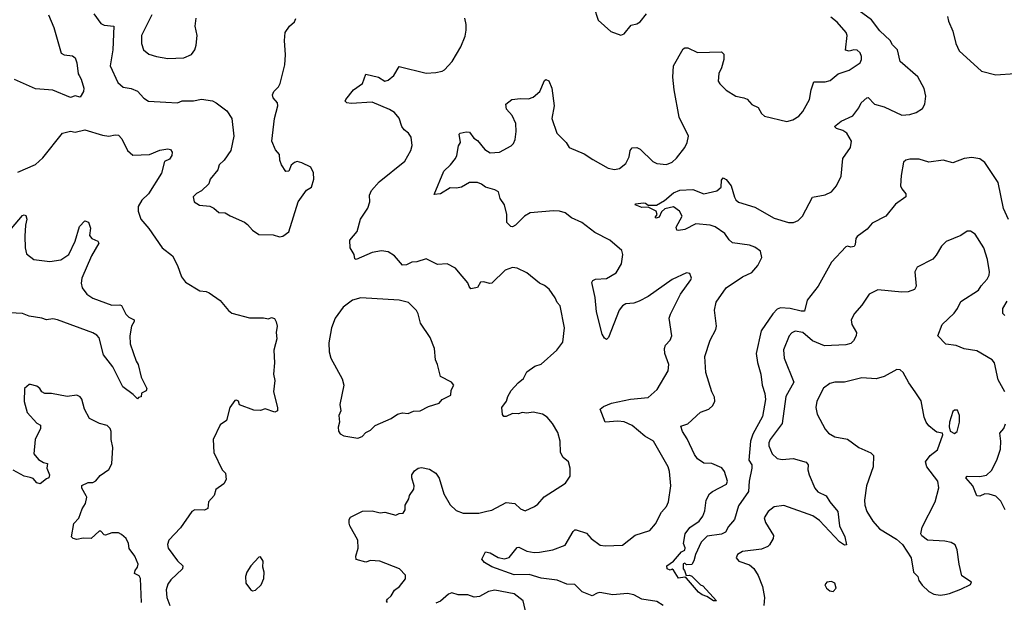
# Model space of a CAD drawing. Extents: x 2057697 to 2160550, y 827490 to 1016834.
# Tile 365 of 509: x 2100737 to 2106908, y 972456 to 976105. Entities that reach past the tile are written whole.
import ezdxf

# ---------------------------------------------------------------- set-up
doc = ezdxf.new("R2010")
doc.units = 0

msp = doc.modelspace()

# ---------------------------------------------------------------- linework, layer by layer
at = {"layer": '0CON20XD'}
for points in [[(2101200.9, 976140.9), (2101245, 976081.9), (2101265, 976070.9), (2101326.9, 976065), (2101320, 975915), (2101302.9, 975815), (2101351.5, 975711.5), (2101385, 975683.1), (2101435, 975673.1), (2101475, 975657.5), (2101515, 975614), (2101543.8, 975595), (2101652, 975588), (2101725, 975583.8), (2101755, 975596.9), (2101825, 975595.7), (2101875, 975606.7), (2101945, 975595.6), (2101968.8, 975585), (2102035, 975534.3), (2102066.5, 975485), (2102078.6, 975375), (2102060, 975285), (2102018.8, 975225), (2101986.2, 975195), (2101978, 975165), (2101930, 975105), (2101923, 975077), (2101876.8, 975033.2), (2101844.4, 975015.6), (2101824.4, 974995.6), (2101830, 974965), (2101863.2, 974943.2), (2101927.3, 974937.3), (2101953.3, 974925), (2101985, 974896.2), (2102025, 974895.8), (2102055.8, 974875.8), (2102145, 974836.2), (2102165, 974822), (2102195, 974786.2), (2102235, 974760), (2102325, 974757.1), (2102365, 974744)], [(2104336, 976185), (2104362.7, 976102.7), (2104441.2, 976031.2), (2104505, 976007.5), (2104525, 976016.7), (2104569.3, 976070.7), (2104605, 976079.2), (2104625, 976092), (2104665, 976142)], [(2106261.5, 975128.5), (2106257.7, 975065), (2106265.5, 975045), (2106290, 975015), (2106290, 974995), (2106225, 974948.8), (2106165.6, 974874.4), (2106078.7, 974831.3), (2106047.9, 974792.1), (2105985, 974747.1), (2105976.9, 974735), (2105972.7, 974697.3), (2105965.6, 974684.4), (2105945, 974680), (2105925, 974686.7), (2105915, 974681.2), (2105824.7, 974585.3), (2105740.9, 974435), (2105672.1, 974347.9), (2105655, 974280), (2105635, 974278.5), (2105566.3, 974296.3), (2105505, 974299.2), (2105485, 974291), (2105457.7, 974262.3), (2105384.7, 974155), (2105352.8, 974015), (2105361.4, 973958.6), (2105382.4, 973885), (2105390.8, 973815), (2105407.2, 973762.8), (2105411.2, 973725), (2105391.3, 973618.7), (2105331.7, 973508.3), (2105316.5, 973465), (2105306.9, 973345), (2105325, 973316.2), (2105325.9, 973295.9), (2105309.5, 973215), (2105305, 973150), (2105240.9, 973059.1), (2105216.9, 972975), (2105179.5, 972930.5), (2105160, 972895), (2105135, 972882.2), (2105045, 972870.8), (2105007.3, 972832.7), (2104971.2, 972755), (2104962.5, 972715), (2104948.3, 972691.7), (2104915, 972690), (2104905, 972700), (2104895, 972697.5), (2104893.9, 972666.1), (2104904.1, 972654.1), (2104913.3, 972623.3), (2104935, 972626.2), (2104949.2, 972619.2), (2105003.8, 972566.2), (2105018.7, 972558.7), (2105103.3, 972465), (2105085, 972464.2), (2105042.4, 972492.4), (2105013.4, 972503.4), (2104990.3, 972520.3), (2104915, 972607.5), (2104905, 972613.3), (2104865, 972606.7), (2104835, 972657.5), (2104825, 972662.5), (2104813, 972657), (2104793.8, 972665), (2104792.5, 972685), (2104835, 972712.5), (2104885, 972771.2), (2104905, 972782.5), (2104907.5, 972797.5), (2104896.2, 972825), (2104906.7, 972885), (2104935.7, 972925), (2104996, 972964), (2105017.1, 972995), (2105030.3, 973029.7), (2105040, 973095), (2105060.5, 973135), (2105079.3, 973150.7), (2105165.6, 973195), (2105172.3, 973215), (2105154.8, 973275), (2105137.7, 973297.7), (2105075, 973324.3), (2105025, 973328), (2104984.1, 973355), (2104965, 973381.2), (2104920.7, 973479.3), (2104890.5, 973525), (2104880.6, 973559.4), (2104925, 973573.5), (2105003.8, 973646.2), (2105056.4, 973665), (2105080.6, 973689.4), (2105092.9, 973715), (2105091.2, 973741.2), (2105074.7, 973775), (2105035.9, 973895), (2105030.4, 973995), (2105063.4, 974096.6), (2105100.5, 974165), (2105103.5, 974185), (2105090.5, 974285), (2105101.9, 974335), (2105164.3, 974425), (2105266.1, 974493.9), (2105325, 974521.4), (2105363.6, 974565), (2105388.2, 974615), (2105379.5, 974655), (2105345, 974680.5), (2105311.6, 974691.6), (2105205, 974707.3), (2105182.3, 974725), (2105155, 974766.2), (2105095, 974807.5), (2105065, 974818.2), (2104975, 974827.1), (2104905, 974790), (2104865, 974783.8), (2104855, 974787.5), (2104852, 974805), (2104888.6, 974875), (2104871.4, 974905), (2104835, 974933.3), (2104780, 974920), (2104759.3, 974900.7), (2104745, 974867.5), (2104725, 974862.5), (2104720, 974865), (2104732.5, 974885), (2104726.1, 974906.1), (2104675, 974931.2), (2104635, 974929.2), (2104593.9, 974946.1), (2104598.3, 974951.7), (2104645, 974957.1), (2104658.8, 974955), (2104675, 974942.5), (2104727.3, 974942.7), (2104777.9, 974972.1), (2104835, 975020.4), (2104875, 975037.4), (2104955, 975042.2), (2105025, 975014.4), (2105105, 975032.5), (2105133.9, 975056.1), (2105135, 975100), (2105145, 975113.3), (2105165, 975103.8), (2105195.6, 975065), (2105216, 974994), (2105225.6, 974975.6), (2105242.7, 974962.7), (2105345, 974929.6), (2105465, 974861.8), (2105555, 974833.6), (2105586, 974834), (2105615, 974846.5), (2105643.6, 974875), (2105705, 974994), (2105785, 975007.8), (2105825, 975027.5), (2105855.4, 975065), (2105885, 975124), (2105895.3, 975235), (2105943.6, 975305), (2105948.9, 975345), (2105921.4, 975395), (2105895, 975411.8), (2105855, 975423.8), (2105844.2, 975435.8), (2105885, 975469.1), (2105957.5, 975502.5), (2105995, 975552.2), (2106011.1, 975585), (2106045, 975616.2), (2106055, 975617.1), (2106095, 975575.9), (2106155, 975559.2), (2106265, 975507.1), (2106315, 975510.6), (2106355, 975523.3), (2106395, 975548.6), (2106410, 975575), (2106415.5, 975625.5), (2106404.4, 975674.4), (2106365, 975747.5), (2106255, 975842.5), (2106237.3, 975915), (2106206.5, 975946.5), (2106191.3, 975975), (2106127.7, 976035), (2106075, 976104.4), (2105975, 976176.7)], [(2100917.5, 976135), (2100950.8, 976055), (2100995.8, 975895.8), (2101015, 975884.2), (2101068.3, 975878.3), (2101085, 975866.2), (2101095.7, 975835), (2101102.5, 975765), (2101108.8, 975755), (2101122.1, 975732.1), (2101138.6, 975675), (2101135.5, 975654.5), (2101115, 975620), (2101085, 975628), (2101055, 975618), (2100945, 975662.9), (2100835, 975670.9), (2100705, 975729.5)], [(2101564.2, 976135), (2101500, 976005), (2101500, 975955), (2101512.5, 975915), (2101545, 975889.2), (2101594.4, 975874.4), (2101665, 975862)], [(2101665, 975862), (2101715, 975863.8), (2101765, 975866.7), (2101813.9, 975886.1), (2101833.3, 975915), (2101843.3, 975945), (2101848.8, 976005), (2101836.2, 976065), (2101842.5, 976115)], [(2102365, 974744), (2102385, 974748.8), (2102424.1, 974775.9), (2102481.2, 974965), (2102535, 975036.7), (2102565, 975056.7), (2102580.6, 975105), (2102578.6, 975145), (2102560.7, 975180.7), (2102505, 975208.8), (2102475, 975216), (2102459.3, 975210.7), (2102437, 975193), (2102423, 975157), (2102404.2, 975154.2), (2102376.7, 975195), (2102366.7, 975225), (2102365, 975260), (2102339.3, 975289.3), (2102316.7, 975345), (2102334.1, 975485.9), (2102353.8, 975565), (2102353.3, 975585), (2102324.5, 975614.5), (2102321.4, 975635), (2102328.6, 975655), (2102358.8, 975685), (2102368.8, 975705), (2102397.7, 975822.3), (2102403.3, 975885), (2102396.7, 975975), (2102400, 976025), (2102427.5, 976065), (2102458.8, 976091.2), (2102467.9, 976112.1)], [(2103041.2, 972455), (2103036, 972465), (2103040.8, 972475), (2103064.6, 972495.4), (2103085, 972532), (2103118, 972555), (2103155, 972603.8), (2103154, 972625), (2103116.1, 972666.1), (2102993.2, 972713.2), (2102935, 972716.7), (2102905, 972707.5), (2102845, 972723.8), (2102844.2, 972745), (2102857.5, 972795), (2102855.8, 972845), (2102806.2, 972935), (2102802.3, 972952.3), (2102801.2, 972975), (2102810.5, 972989.5), (2102885, 973026), (2102945, 973028), (2102995, 973016), (2103025, 973021.2), (2103095, 973002.5), (2103115, 973012.5), (2103140, 973015), (2103152.5, 973035), (2103153.3, 973065), (2103175.9, 973104.1), (2103178.8, 973125), (2103206.9, 973165), (2103208.1, 973185), (2103194, 973235), (2103194.3, 973255), (2103211.7, 973278.3), (2103235, 973296), (2103255, 973300.8), (2103305, 973290), (2103344.4, 973264.4), (2103365, 973232.5), (2103395.7, 973135.7), (2103435, 973066.7), (2103471.7, 973031.7), (2103515, 973014.2), (2103615, 973014.3), (2103664.1, 973025.9), (2103695, 973033.8), (2103785, 973080), (2103840, 973075), (2103875, 973041.2), (2103905, 973028.8), (2103962.5, 973055), (2103985, 973070), (2104024.6, 973115.4), (2104157.2, 973202.8), (2104186.2, 973245), (2104186.2, 973295), (2104175.7, 973335), (2104142.2, 973362.2), (2104126.9, 973395), (2104124.3, 973465), (2104108.7, 973518.7), (2104076.6, 973576.6), (2104043.3, 973615), (2104014.1, 973634.1), (2103955, 973647.5), (2103915, 973640), (2103885, 973643.8), (2103862.9, 973637.1), (2103825, 973637.5), (2103785, 973618.8), (2103770, 973620), (2103761.7, 973631.7), (2103759.2, 973675), (2103788, 973715), (2103796, 973745), (2103817.9, 973782.1), (2103860.2, 973829.8), (2103895, 973858), (2103915, 973898.8), (2103965, 973934), (2104005, 973947.1), (2104104, 974035), (2104140, 974085), (2104150.6, 974175), (2104125, 974312.5), (2104104.2, 974334.2), (2104092.7, 974362.7), (2104055, 974416), (2104025, 974440.6), (2103994, 974455), (2103915, 974520), (2103855, 974548.9), (2103825, 974552.2), (2103778.8, 974535), (2103695, 974453.8), (2103681.7, 974451.7), (2103645, 974462.5), (2103625, 974460), (2103605, 974427.5), (2103565, 974420), (2103553, 974433), (2103546.1, 974456.1), (2103486.5, 974526.5), (2103468.7, 974548.7), (2103415, 974575.8), (2103355, 974571.2), (2103285, 974607.5), (2103225, 974588.8), (2103195, 974585.8), (2103161.2, 974568.8), (2103135, 974567.5), (2103085, 974626), (2103045, 974650), (2103005, 974657.5), (2102945, 974645.7), (2102845, 974602.5), (2102837.5, 974607.5), (2102832, 974635), (2102807.5, 974675), (2102806, 974724), (2102852.4, 974777.6), (2102871.9, 974855), (2102919.4, 974925), (2102931.1, 974965), (2102930, 975005), (2102942.2, 975035), (2102990.5, 975089.5), (2103151.2, 975218.8), (2103188, 975285), (2103195.9, 975315.9), (2103189.3, 975369.3), (2103174, 975395), (2103146, 975415), (2103132.2, 975435), (2103115, 975487.5), (2103085, 975523.3), (2103055, 975541.5), (2102945, 975588.2), (2102815, 975579.4), (2102787.5, 975585), (2102777.5, 975595), (2102780, 975605), (2102829.2, 975665), (2102886, 975705), (2102905, 975763.3), (2102985.4, 975745.4), (2103025, 975719.2), (2103045, 975725.7), (2103080.8, 975755), (2103115, 975811.2), (2103285, 975770.6), (2103345, 975773.1), (2103385, 975782.5), (2103398.3, 975791.7), (2103447.6, 975842.4), (2103500.8, 975935), (2103528.3, 976001.7), (2103535, 976040), (2103535.6, 976075.6), (2103526, 976115)], [(2104770, 972435), (2104730.3, 972460.3), (2104635, 972476), (2104585, 972502), (2104545, 972510.6), (2104455, 972503.3), (2104373, 972517), (2104355, 972513.5), (2104325, 972495.6), (2104261.5, 972521.5), (2104215, 972567.1), (2104165, 972570), (2104105, 972595.3), (2104005, 972606.9), (2103929.6, 972630.4), (2103835, 972627.3), (2103695, 972677.1), (2103648.9, 972705), (2103632.5, 972725), (2103655, 972772.5), (2103685, 972765.6), (2103736.3, 972736.3), (2103775, 972728.5), (2103805, 972736.7), (2103855, 972798), (2103865, 972800.8), (2103915.5, 972775.5), (2103961.7, 972768.3), (2103995, 972768.9), (2104077.5, 972785), (2104156.2, 972813.8), (2104205, 972898.8), (2104215, 972909.2), (2104225, 972910), (2104289.2, 972889.2), (2104318, 972855), (2104375, 972814.5), (2104405, 972808.5), (2104515, 972812.7), (2104595, 972877.1), (2104685.5, 972904.5), (2104722.2, 972947.8), (2104759.3, 973020.7), (2104790, 973055), (2104803.3, 973085), (2104816.7, 973185), (2104808.8, 973275), (2104801.2, 973305), (2104708.8, 973465), (2104655, 973497.1), (2104575, 973563.3), (2104525, 973586.5), (2104485, 973591.1), (2104405, 973583.8), (2104373.8, 973665), (2104395, 973682.9), (2104446.4, 973703.6), (2104565, 973728.2), (2104675, 973738.6), (2104731.4, 973788.6), (2104800, 973905), (2104804.3, 973945), (2104779.4, 974015), (2104777.1, 974045), (2104784.5, 974065.5), (2104812.6, 974097.4), (2104824.4, 974125), (2104807.5, 974235), (2104815, 974260), (2104878, 974385), (2104943.3, 974475), (2104946.2, 974485), (2104936.7, 974515), (2104915, 974518.8), (2104825, 974477.5), (2104675, 974371.4), (2104618.8, 974341.2), (2104585, 974329.1), (2104535, 974324.4), (2104515, 974312.9), (2104493.1, 974285), (2104426.4, 974113.6), (2104415, 974102.5), (2104401.1, 974111.1), (2104387.8, 974135), (2104351.9, 974275), (2104343.3, 974365), (2104321.4, 974458.6), (2104328.8, 974471.2), (2104345, 974480), (2104415, 974484.3), (2104475, 974519.2), (2104508.6, 974575), (2104515.7, 974635), (2104509.7, 974659.7), (2104434.5, 974724.5), (2104341.2, 974771.2), (2104260, 974835), (2104195, 974863.8), (2104155, 974894.6), (2104120, 974905), (2104083, 974907), (2103935, 974894.6), (2103901.4, 974875), (2103845, 974818), (2103825, 974808), (2103815, 974810), (2103790, 974835), (2103789.4, 974885), (2103775.6, 974945), (2103746.9, 974985), (2103736.8, 975026.8), (2103715, 975039.2), (2103655, 975056), (2103631.2, 975075), (2103605.6, 975085.6), (2103555, 975085.7), (2103505, 975056.2), (2103475, 975050), (2103435, 975052), (2103375, 975013.8), (2103335, 975010), (2103394.3, 975155.7), (2103435.7, 975195), (2103467.5, 975235), (2103475.7, 975254.3), (2103487.5, 975315), (2103500, 975335), (2103492, 975388), (2103496.2, 975393.8), (2103535, 975402.9), (2103555, 975400), (2103582.7, 975362.7), (2103605, 975347.1), (2103651.9, 975291.9), (2103685, 975271.2), (2103743.8, 975275), (2103817.5, 975315), (2103831.1, 975328.9), (2103842.2, 975355), (2103848.1, 975405), (2103845.6, 975455), (2103822.9, 975505), (2103787.5, 975545), (2103784.4, 975575.6), (2103820, 975605), (2103875, 975611.2), (2103925, 975608.8), (2103955, 975618.8), (2103995.6, 975654.4), (2104025, 975723.3), (2104035, 975731.2), (2104052, 975722), (2104072, 975675), (2104086.5, 975565), (2104072.5, 975485), (2104103.1, 975395), (2104161.9, 975335), (2104181.2, 975305), (2104275, 975265.6), (2104328.5, 975228.5), (2104425.6, 975175.6), (2104465, 975167.5), (2104495, 975171.9), (2104536, 975205), (2104556.9, 975245), (2104563.1, 975285), (2104575, 975301.2), (2104605, 975304.2), (2104624.5, 975294.5), (2104705, 975217.5), (2104730, 975205), (2104791.2, 975198.8), (2104825, 975212), (2104853, 975237), (2104906, 975305), (2104920, 975335), (2104928.8, 975375), (2104870.6, 975495), (2104837.8, 975665), (2104830.6, 975745), (2104834.3, 975815.7), (2104895, 975922.5), (2104905, 975928.8), (2104925, 975928), (2104985, 975900), (2105135, 975903.8), (2105148.8, 975888.8), (2105150, 975855), (2105135, 975802.5), (2105117.5, 975767.5), (2105115, 975720), (2105125, 975702.5), (2105165, 975663.3), (2105225, 975626.7), (2105275, 975616.2), (2105295, 975606.2), (2105325, 975573.3), (2105365.7, 975555.7), (2105385, 975517.5), (2105405, 975500), (2105545, 975466.2), (2105581.7, 975478.3), (2105618.8, 975501.2), (2105645, 975530), (2105686, 975605), (2105696.7, 975665), (2105713.9, 975716.1), (2105783.9, 975716.1), (2105815.7, 975724.3), (2105866.7, 975765), (2105935, 975789.2), (2106003.3, 975835), (2106012, 975855), (2106012, 975875), (2106005, 975896.2), (2105985, 975914), (2105965, 975915.8), (2105935, 975907.5), (2105913.3, 975913.3), (2105922.5, 976005), (2105917.5, 976025), (2105859.8, 976089.8), (2105820.6, 976120.6)], [(2106550.8, 976125), (2106557.5, 976095), (2106585, 976032.5), (2106604.3, 975955), (2106625, 975910), (2106765, 975782), (2106855, 975759.4), (2106973, 975767)], [(2100725, 975149.4), (2100835, 975198.6), (2100881.1, 975238.9), (2101005, 975393.3), (2101055, 975406), (2101085, 975400), (2101145, 975414), (2101255, 975382), (2101295, 975375.8), (2101335, 975384.2), (2101355, 975380.8), (2101377.6, 975357.6), (2101411.2, 975285), (2101445, 975256), (2101550, 975260), (2101615, 975288), (2101665, 975295.6), (2101681.2, 975291.2), (2101692.5, 975275), (2101690, 975255), (2101675, 975232), (2101644, 975216), (2101625, 975144), (2101542.9, 975015), (2101502.9, 974975), (2101478.6, 974935), (2101478.1, 974905), (2101495.4, 974855.4), (2101545, 974798), (2101628.8, 974675), (2101693.8, 974625), (2101725.9, 974565.9), (2101751.2, 974495), (2101775, 974461.2), (2101865, 974406.2), (2101905, 974403.3), (2101925, 974393.8), (2101993.3, 974345), (2102045, 974282.5), (2102066.1, 974266.1), (2102177, 974237), (2102265, 974237.5), (2102295, 974232), (2102315, 974240), (2102332.7, 974232.7), (2102345, 974212.5), (2102350.8, 974185), (2102343.8, 974145), (2102348, 974105), (2102338.8, 974075), (2102330, 974035), (2102333.3, 973955), (2102326.7, 973885), (2102336.2, 973845), (2102326.7, 973775), (2102353.3, 973675), (2102352.5, 973655), (2102335, 973646.7), (2102275, 973666.7), (2102245, 973657.5), (2102205, 973660), (2102115, 973692.5), (2102107.5, 973715), (2102095, 973722.5), (2102085, 973720), (2102073.9, 973706.1), (2102053.3, 973675), (2102033.3, 973595), (2101992.7, 973567.3), (2101950, 973475), (2101952.5, 973395), (2102005.6, 973285.6), (2102026, 973265), (2102030, 973225), (2102015, 973198.8), (2101965, 973162.5), (2101955.7, 973124.3), (2101920, 973085), (2101915, 973042.5), (2101895, 973032), (2101835, 973035.8), (2101816.2, 973025), (2101745, 972922), (2101670.8, 972845), (2101663.2, 972816.8), (2101666.9, 972795), (2101725, 972716), (2101758.8, 972685), (2101758, 972665), (2101683, 972597), (2101665, 972568.8), (2101655.3, 972534.7), (2101659.1, 972485), (2101676.6, 972436.6)], [(2106933.5, 974853.5), (2106902, 974922), (2106868.8, 975085), (2106785, 975209.4), (2106755, 975233.3), (2106705, 975242.7), (2106655, 975235.4), (2106585, 975208.9), (2106525, 975225.4), (2106435, 975212.7), (2106375, 975231.8), (2106315, 975230.4), (2106291.2, 975225), (2106275, 975213.3), (2106261.5, 975128.5)], [(2100685, 974797.1), (2100755, 974877.5), (2100765, 974882.5), (2100775, 974877.5), (2100781.4, 974855), (2100772.8, 974817.2), (2100768.6, 974748.6), (2100770, 974675), (2100778.8, 974638.8), (2100825, 974602), (2100925, 974589.4), (2100995, 974600.6), (2101045, 974634.4), (2101085, 974718), (2101110.7, 974809.3), (2101144.1, 974845.9), (2101167.1, 974837.1), (2101179.7, 974799.7), (2101175, 974753.3), (2101188.8, 974735), (2101227, 974717), (2101231.9, 974705), (2101187.3, 974625), (2101125.6, 974485), (2101121.9, 974455), (2101128.9, 974425), (2101156.9, 974385), (2101195, 974360), (2101315, 974316.9), (2101365, 974319.2), (2101375, 974314.2), (2101401.2, 974261.2), (2101421.3, 974241.3), (2101453.3, 974225), (2101453.8, 974215), (2101437.5, 974185), (2101426.9, 974125), (2101428.9, 974075), (2101467, 973967), (2101480, 973945), (2101498.8, 973865), (2101532.5, 973795), (2101530, 973780), (2101500, 973765), (2101498.3, 973741.7), (2101481.7, 973738.3), (2101475, 973730), (2101447.5, 973757.5), (2101382.5, 973805), (2101320.6, 973930.6), (2101262.5, 974005), (2101235, 974112), (2101219.3, 974129.3), (2101195, 974142.7), (2100974.3, 974225.7), (2100945, 974230.5), (2100905, 974225.7), (2100876.3, 974236.3), (2100795, 974246.9), (2100755, 974264.5), (2100635, 974271.2)], [(2106911.4, 973775), (2106869.2, 973849.2), (2106845.6, 973955), (2106832.5, 973975), (2106735, 974031.4), (2106655, 974042.9), (2106605, 974064.4), (2106542.1, 974072.1), (2106490, 974125), (2106518.6, 974195), (2106593.8, 974266.2), (2106613.8, 974296.2), (2106635, 974340.8), (2106745, 974410), (2106762.1, 974437.9), (2106800.7, 974479.3), (2106811.9, 974505), (2106814.2, 974525.8), (2106803.2, 974603.2), (2106779.2, 974675), (2106725, 974762.5), (2106695, 974780), (2106675, 974780), (2106635.9, 974754.1), (2106543.5, 974716.5), (2106513.7, 974686.3), (2106480.9, 974629.1), (2106460, 974605), (2106361.2, 974555), (2106347.5, 974525), (2106355.8, 974435), (2106344.4, 974415.6), (2106305, 974400.6), (2106265, 974397.5), (2106115, 974412.5), (2106060, 974385), (2106015, 974316.2), (2105968.8, 974265), (2105948, 974225), (2105952, 974195), (2105981.5, 974145), (2105980, 974125), (2105962.5, 974092.5), (2105945, 974076.5), (2105915, 974068), (2105781.4, 974061.4), (2105705, 974094.3), (2105645, 974145.4), (2105596.7, 974153.3), (2105575.5, 974144.5), (2105559.2, 974125), (2105522.7, 974037.3), (2105528.6, 973985), (2105587.8, 973835), (2105539.1, 973745), (2105515.6, 973575), (2105440, 973475), (2105431.2, 973455), (2105431.2, 973435), (2105452.9, 973385), (2105485, 973355.5), (2105515, 973350), (2105585, 973357.3), (2105665, 973333.8), (2105677.5, 973317.5), (2105676, 973285), (2105684, 973255), (2105720.7, 973170.7), (2105738.7, 973148.7), (2105791.8, 973121.8), (2105814, 973084), (2105863.6, 973025), (2105874.5, 972935), (2105907.9, 972865), (2105918.8, 972815), (2105905, 972813.1), (2105875, 972833.5), (2105748.7, 972968.7), (2105708.3, 972998.3), (2105525, 973062.2), (2105465, 973054.2), (2105428, 973025), (2105402, 972985), (2105411.2, 972955), (2105461.2, 972875), (2105459.2, 972855), (2105435.8, 972815), (2105425, 972804.4), (2105385, 972789.4), (2105267.5, 972775), (2105235, 972756.2), (2105226.7, 972735), (2105243, 972713), (2105311.2, 972691.2), (2105338.3, 972668.3), (2105364.3, 972624.3), (2105391.4, 972555)], [(2102855, 973484), (2102883.3, 973495), (2102905, 973520), (2102935, 973533.3), (2102965, 973564), (2103065, 973606.2), (2103105, 973634.4), (2103135, 973641.5), (2103171.4, 973638.6), (2103205, 973652.9), (2103247.5, 973655), (2103298.3, 973681.7), (2103365, 973704), (2103385, 973726), (2103437.7, 973752.3), (2103441.2, 973785), (2103457.5, 973815), (2103442.5, 973835), (2103375, 973870), (2103356.2, 973945), (2103342.5, 973975), (2103336, 974045), (2103310, 974115), (2103248.6, 974205), (2103235, 974263.3), (2103223.6, 974283.6), (2103173.8, 974333.8), (2103115, 974348.5), (2102875, 974362.9), (2102822, 974348), (2102762.9, 974305), (2102714.2, 974235.8), (2102690, 974175), (2102675, 974080), (2102676.7, 974025), (2102687.1, 973985), (2102757.1, 973855), (2102768, 973815), (2102744, 973695), (2102748.8, 973655), (2102736.2, 973625), (2102741.4, 973585), (2102733.4, 973553.4), (2102735, 973527.5), (2102745, 973510), (2102767.7, 973497.7), (2102855, 973484)], [(2106911.4, 974251.4), (2106898.8, 974265), (2106898, 974295), (2106925, 974342.5)], [(2106505, 972500), (2106535, 972503.8), (2106565, 972510), (2106635, 972538.8), (2106695, 972567.5), (2106701.7, 972581.7), (2106642.3, 972622.3), (2106624.5, 972694.5), (2106611.9, 972785), (2106600, 972815), (2106575, 972829.4), (2106535, 972838.5), (2106425.8, 972845.8), (2106391.3, 972871.3), (2106384.3, 972884.3), (2106393.2, 972926.8), (2106474.3, 973085), (2106498.3, 973171.7), (2106490.9, 973215), (2106421.8, 973305), (2106414.4, 973335), (2106443.8, 973375), (2106488.8, 973411.2), (2106522.5, 973505), (2106520, 973515), (2106485, 973521.2), (2106470.9, 973530.9), (2106435, 973560), (2106417.5, 973585), (2106404.4, 973615), (2106387, 973717), (2106348.8, 973775), (2106309.5, 973829.5), (2106273.3, 973895), (2106255, 973912.5), (2106235, 973913.8), (2106155, 973870), (2106104.2, 973855.8), (2106015, 973861.9), (2105906.4, 973833.6), (2105845, 973833.8), (2105813.1, 973826.9), (2105774, 973796), (2105731.8, 973715), (2105726.9, 973675), (2105735.7, 973635), (2105785, 973541.2), (2105805.5, 973515.5), (2105845, 973492.2), (2105925, 973478.1), (2105996.3, 973426.3), (2106072.1, 973392.1), (2106087.5, 973375), (2106085.4, 973304.6), (2106044.5, 973185), (2106032.1, 973095), (2106034, 973064), (2106046.9, 973025), (2106083.2, 972963.2), (2106125, 972916), (2106230.9, 972850.9), (2106268.8, 972818.8), (2106323.3, 972735), (2106338.8, 972645), (2106365, 972617.5), (2106372.3, 972592.3), (2106392.3, 972562.3), (2106435, 972522.5), (2106465, 972507.5), (2106505, 972500)], [(2101499.4, 972455), (2101494.3, 972605), (2101485, 972622), (2101455.6, 972635.6), (2101460, 972655), (2101475.4, 972675), (2101478.9, 972695), (2101457.8, 972745), (2101423.1, 972793.1), (2101417.8, 972825), (2101404, 972855), (2101375, 972880.8), (2101355, 972890), (2101315, 972890.8), (2101275, 972875.7), (2101265, 972878), (2101245, 972902), (2101235, 972902), (2101185, 972855.8), (2101135, 972858), (2101095, 972850), (2101072.5, 972855), (2101061.2, 972865), (2101075, 972950), (2101107, 972983), (2101128.3, 973041.7), (2101149.2, 973075), (2101156.7, 973115), (2101153.3, 973123.3), (2101125, 973170), (2101125, 973187.5), (2101165, 973206.7), (2101195, 973206.7), (2101214.1, 973215.9), (2101240.9, 973249.1), (2101295, 973286.7), (2101315, 973322.5), (2101320, 973425), (2101310.8, 973475), (2101310.8, 973525), (2101303.8, 973545), (2101285, 973563.3), (2101236.1, 973576.1), (2101175, 973607.5), (2101143.3, 973665), (2101125, 973727.5), (2101115, 973742.5), (2101095, 973752.5), (2101035, 973744), (2100935, 973763.3), (2100895, 973763.3), (2100875, 973773.3), (2100862.5, 973795), (2100845, 973810), (2100805, 973820), (2100795, 973820), (2100767.5, 973795), (2100764.1, 973714.1), (2100783.3, 973645), (2100845, 973577.5), (2100867.5, 973565), (2100867.5, 973545), (2100833.8, 973475), (2100825.7, 973385), (2100855, 973349.2), (2100885, 973331.2), (2100910, 973325), (2100906.7, 973295), (2100922.5, 973255), (2100920, 973235), (2100905, 973230), (2100865, 973198.8), (2100845, 973203.8), (2100820.3, 973230.3), (2100802.9, 973237.1), (2100765, 973245.4), (2100695, 973282.9)], [(2106595, 973514), (2106612, 973525), (2106626.2, 973585), (2106627.5, 973625), (2106615, 973660), (2106595, 973660), (2106585, 973650), (2106563.8, 973585), (2106561.2, 973555), (2106568.3, 973528.3), (2106595, 973514)], [(2106912.2, 973035), (2106885, 973088.8), (2106855, 973121.2), (2106813, 973133), (2106785, 973134.3), (2106755, 973121.4), (2106735, 973123.3), (2106709.5, 973185), (2106666, 973235), (2106675, 973246.5), (2106755, 973243.5), (2106795, 973252.5), (2106827.7, 973282.3), (2106861.2, 973345), (2106883.1, 973415), (2106885.4, 973465), (2106879.5, 973515), (2106905.5, 973545), (2106915.9, 973574.1)], [(2102195, 972527.5), (2102215, 972532.5), (2102250, 972565), (2102266.2, 972605), (2102268.8, 972645), (2102260, 972675), (2102263, 972713), (2102245, 972740), (2102235, 972737.5), (2102185, 972683.3), (2102160, 972645), (2102151.7, 972618.3), (2102153.8, 972575), (2102182.5, 972535), (2102195, 972527.5)], [(2105835, 972522.5), (2105853.3, 972545), (2105845.8, 972575.8), (2105825, 972586.2), (2105795, 972582.5), (2105782.5, 972565), (2105792.5, 972545), (2105815, 972527.5), (2105835, 972522.5)], [(2103912.9, 972375), (2103891.4, 972465), (2103835, 972508.9), (2103715, 972531.5), (2103675, 972524.4), (2103617.4, 972492.6), (2103585, 972488.6), (2103545, 972502), (2103485, 972502.9), (2103444.4, 972515.6), (2103425, 972506), (2103375, 972462.5), (2103345, 972451.1)], [(2105391.4, 972555), (2105404, 972485), (2105400, 972435)]]:
    msp.add_lwpolyline(points, dxfattribs=at)

doc.saveas('drawing.dxf')
